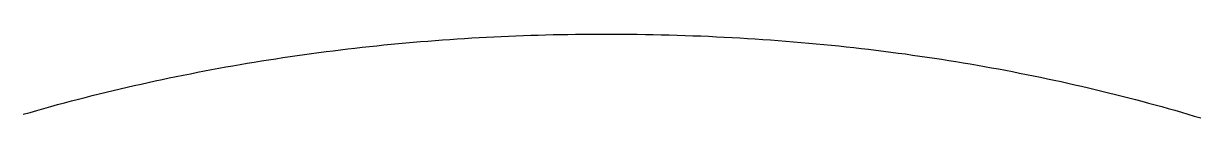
# Model space of a CAD drawing. Extents: x -7.3 to 34, y 0 to 22.
# Drawn here: x 2.53395 to 2.57599, y 0.939 to 0.94202 of the extents above; entities that cross this region are included whole.
import ezdxf

# ---------------------------------------------------------------- set-up
doc = ezdxf.new("R2010")
doc.units = 0
doc.layers.add('SH_Text', color=7, linetype='Continuous')

msp = doc.modelspace()

# ---------------------------------------------------------------- linework, layer by layer
at = {"layer": 'SH_Text'}
for p, q in [((2.551853, 0.941969), (2.552118, 0.941978)), ((2.552118, 0.941978), (2.552384, 0.941986)), ((2.552384, 0.941986), (2.552649, 0.941994)), ((2.552649, 0.941994), (2.552915, 0.942)), ((2.552915, 0.942), (2.553181, 0.942006)), ((2.553181, 0.942006), (2.553447, 0.942011)), ((2.553447, 0.942011), (2.553714, 0.942015)), ((2.553714, 0.942015), (2.553981, 0.942018)), ((2.553981, 0.942018), (2.554247, 0.94202)), ((2.554247, 0.94202), (2.554515, 0.942021)), ((2.554515, 0.942021), (2.554782, 0.942022)), ((2.554782, 0.942022), (2.554815, 0.942022)), ((2.554815, 0.942022), (2.554833, 0.942022)), ((2.554833, 0.942022), (2.554851, 0.942022)), ((2.554851, 0.942022), (2.554923, 0.942022)), ((2.554923, 0.942022), (2.555068, 0.942021)), ((2.555068, 0.942021), (2.555357, 0.94202)), ((2.555357, 0.94202), (2.555645, 0.942018)), ((2.555645, 0.942018), (2.555932, 0.942014)), ((2.555932, 0.942014), (2.556219, 0.94201)), ((2.556219, 0.94201), (2.556505, 0.942004)), ((2.556505, 0.942004), (2.55679, 0.941998)), ((2.55679, 0.941998), (2.557074, 0.941991)), ((2.557074, 0.941991), (2.557358, 0.941983)), ((2.557358, 0.941983), (2.557641, 0.941973)), ((2.557641, 0.941973), (2.557923, 0.941963)), ((2.546081, 0.941546), (2.546341, 0.941574)), ((2.546341, 0.941574), (2.546601, 0.941602)), ((2.546601, 0.941602), (2.546861, 0.941628)), ((2.546861, 0.941628), (2.547122, 0.941654)), ((2.547122, 0.941654), (2.547382, 0.941679)), ((2.547382, 0.941679), (2.547643, 0.941703)), ((2.547643, 0.941703), (2.547905, 0.941726)), ((2.547905, 0.941726), (2.548166, 0.941749)), ((2.548166, 0.941749), (2.548428, 0.94177)), ((2.548428, 0.94177), (2.54869, 0.941791)), ((2.54869, 0.941791), (2.548952, 0.94181)), ((2.548952, 0.94181), (2.549215, 0.941829)), ((2.549215, 0.941829), (2.549478, 0.941847)), ((2.549478, 0.941847), (2.549741, 0.941864)), ((2.549741, 0.941864), (2.550004, 0.94188)), ((2.550004, 0.94188), (2.550267, 0.941895)), ((2.550267, 0.941895), (2.550531, 0.94191)), ((2.550531, 0.94191), (2.550795, 0.941923)), ((2.550795, 0.941923), (2.551059, 0.941936)), ((2.551059, 0.941936), (2.551324, 0.941948)), ((2.551324, 0.941948), (2.551588, 0.941959)), ((2.551588, 0.941959), (2.551853, 0.941969)), ((2.557923, 0.941963), (2.558205, 0.941952)), ((2.558205, 0.941952), (2.558485, 0.94194)), ((2.558485, 0.94194), (2.558765, 0.941927)), ((2.558765, 0.941927), (2.559045, 0.941913)), ((2.559045, 0.941913), (2.559323, 0.941898)), ((2.559323, 0.941898), (2.559601, 0.941883)), ((2.559601, 0.941883), (2.559878, 0.941866)), ((2.559878, 0.941866), (2.560154, 0.941848)), ((2.560154, 0.941848), (2.56043, 0.94183)), ((2.56043, 0.94183), (2.560705, 0.94181)), ((2.560705, 0.94181), (2.560979, 0.94179)), ((2.560979, 0.94179), (2.561252, 0.941768)), ((2.561252, 0.941768), (2.561525, 0.941746)), ((2.561525, 0.941746), (2.561797, 0.941723)), ((2.561797, 0.941723), (2.562068, 0.941699)), ((2.562068, 0.941699), (2.562339, 0.941674)), ((2.562339, 0.941674), (2.562609, 0.941648)), ((2.562609, 0.941648), (2.562878, 0.941621)), ((2.562878, 0.941621), (2.563146, 0.941594)), ((2.563146, 0.941594), (2.563413, 0.941565)), ((2.563413, 0.941565), (2.56368, 0.941536)), ((2.542729, 0.941095), (2.542985, 0.941135)), ((2.542985, 0.941135), (2.543242, 0.941174)), ((2.543242, 0.941174), (2.543499, 0.941212)), ((2.543499, 0.941212), (2.543756, 0.94125)), ((2.543756, 0.94125), (2.544013, 0.941286)), ((2.544013, 0.941286), (2.544271, 0.941322)), ((2.544271, 0.941322), (2.544528, 0.941356)), ((2.544528, 0.941356), (2.544787, 0.94139)), ((2.544787, 0.94139), (2.545045, 0.941423)), ((2.545045, 0.941423), (2.545304, 0.941455)), ((2.545304, 0.941455), (2.545563, 0.941486)), ((2.545563, 0.941486), (2.545822, 0.941516)), ((2.545822, 0.941516), (2.546081, 0.941546)), ((2.56368, 0.941536), (2.563946, 0.941505)), ((2.563946, 0.941505), (2.564212, 0.941474)), ((2.564212, 0.941474), (2.564477, 0.941442)), ((2.564477, 0.941442), (2.56474, 0.941409)), ((2.56474, 0.941409), (2.565004, 0.941375)), ((2.565004, 0.941375), (2.565266, 0.94134)), ((2.565266, 0.94134), (2.565528, 0.941305)), ((2.565528, 0.941305), (2.565789, 0.941268)), ((2.565789, 0.941268), (2.566049, 0.941231)), ((2.566049, 0.941231), (2.566309, 0.941193)), ((2.566309, 0.941193), (2.566568, 0.941154)), ((2.566568, 0.941154), (2.566826, 0.941114)), ((2.540436, 0.940696), (2.540689, 0.940744)), ((2.540689, 0.940744), (2.540943, 0.940791)), ((2.540943, 0.940791), (2.541198, 0.940837)), ((2.541198, 0.940837), (2.541452, 0.940882)), ((2.541452, 0.940882), (2.541707, 0.940927)), ((2.541707, 0.940927), (2.541962, 0.94097)), ((2.541962, 0.94097), (2.542217, 0.941013)), ((2.542217, 0.941013), (2.542473, 0.941054)), ((2.542473, 0.941054), (2.542729, 0.941095)), ((2.566826, 0.941114), (2.567083, 0.941074)), ((2.567083, 0.941074), (2.56734, 0.941032)), ((2.56734, 0.941032), (2.567596, 0.94099)), ((2.567596, 0.94099), (2.567851, 0.940947)), ((2.567851, 0.940947), (2.568106, 0.940902)), ((2.568106, 0.940902), (2.56836, 0.940858)), ((2.56836, 0.940858), (2.568613, 0.940812)), ((2.568613, 0.940812), (2.568865, 0.940765)), ((2.568865, 0.940765), (2.569117, 0.940718)), ((2.569117, 0.940718), (2.569368, 0.94067)), ((2.538417, 0.94028), (2.538668, 0.940335)), ((2.538668, 0.940335), (2.53892, 0.940389)), ((2.53892, 0.940389), (2.539172, 0.940443)), ((2.539172, 0.940443), (2.539424, 0.940495)), ((2.539424, 0.940495), (2.539676, 0.940547)), ((2.539676, 0.940547), (2.539929, 0.940597)), ((2.539929, 0.940597), (2.540182, 0.940647)), ((2.540182, 0.940647), (2.540436, 0.940696)), ((2.569368, 0.94067), (2.569618, 0.940621)), ((2.569618, 0.940621), (2.569868, 0.940571)), ((2.569868, 0.940571), (2.570116, 0.940521)), ((2.570116, 0.940521), (2.570364, 0.940469)), ((2.570364, 0.940469), (2.570612, 0.940417)), ((2.570612, 0.940417), (2.570858, 0.940364)), ((2.570858, 0.940364), (2.571104, 0.940311)), ((2.571104, 0.940311), (2.57135, 0.940256)), ((2.536418, 0.939807), (2.536666, 0.93987)), ((2.536666, 0.93987), (2.536916, 0.939931)), ((2.536916, 0.939931), (2.537165, 0.939991)), ((2.537165, 0.939991), (2.537415, 0.940051)), ((2.537415, 0.940051), (2.537665, 0.94011)), ((2.537665, 0.94011), (2.537915, 0.940167)), ((2.537915, 0.940167), (2.538166, 0.940224)), ((2.538166, 0.940224), (2.538417, 0.94028)), ((2.57135, 0.940256), (2.571594, 0.940201)), ((2.571594, 0.940201), (2.571838, 0.940145)), ((2.571838, 0.940145), (2.572081, 0.940088)), ((2.572081, 0.940088), (2.572323, 0.94003)), ((2.572323, 0.94003), (2.572565, 0.939972)), ((2.572565, 0.939972), (2.572806, 0.939912)), ((2.572806, 0.939912), (2.573046, 0.939852)), ((2.534931, 0.939415), (2.535178, 0.939483)), ((2.535178, 0.939483), (2.535425, 0.939549)), ((2.535425, 0.939549), (2.535673, 0.939615)), ((2.535673, 0.939615), (2.535921, 0.93968)), ((2.535921, 0.93968), (2.536169, 0.939744)), ((2.536169, 0.939744), (2.536418, 0.939807)), ((2.573046, 0.939852), (2.573285, 0.939792)), ((2.573285, 0.939792), (2.573524, 0.93973)), ((2.573524, 0.93973), (2.573762, 0.939668)), ((2.573762, 0.939668), (2.574, 0.939605)), ((2.574, 0.939605), (2.574236, 0.939541)), ((2.574236, 0.939541), (2.574472, 0.939477)), ((2.574472, 0.939477), (2.574707, 0.939411)), ((2.533946, 0.939136), (2.534192, 0.939207)), ((2.534192, 0.939207), (2.534438, 0.939277)), ((2.534438, 0.939277), (2.534684, 0.939347)), ((2.534684, 0.939347), (2.534931, 0.939415)), ((2.574707, 0.939411), (2.574942, 0.939346)), ((2.574942, 0.939346), (2.575176, 0.939279)), ((2.575176, 0.939279), (2.575409, 0.939211)), ((2.575409, 0.939211), (2.575641, 0.939143)), ((2.575641, 0.939143), (2.575873, 0.939074)), ((2.575873, 0.939074), (2.576104, 0.939005))]:
    msp.add_line(p, q, dxfattribs=at)
msp.add_lwpolyline([(2.533946, 0.939136), (2.534192, 0.939207), (2.534438, 0.939277), (2.534684, 0.939347), (2.534931, 0.939415), (2.535178, 0.939483), (2.535425, 0.939549), (2.535673, 0.939615), (2.535921, 0.93968), (2.536169, 0.939744), (2.536418, 0.939807), (2.536666, 0.93987), (2.536916, 0.939931), (2.537165, 0.939991), (2.537415, 0.940051), (2.537665, 0.94011), (2.537915, 0.940167), (2.538166, 0.940224), (2.538417, 0.94028), (2.538668, 0.940335), (2.53892, 0.940389), (2.539172, 0.940443), (2.539424, 0.940495), (2.539676, 0.940547), (2.539929, 0.940597), (2.540182, 0.940647), (2.540436, 0.940696), (2.540689, 0.940744), (2.540943, 0.940791), (2.541198, 0.940837), (2.541452, 0.940882), (2.541707, 0.940927), (2.541962, 0.94097), (2.542217, 0.941013), (2.542473, 0.941054), (2.542729, 0.941095), (2.542985, 0.941135), (2.543242, 0.941174), (2.543499, 0.941212), (2.543756, 0.94125), (2.544013, 0.941286), (2.544271, 0.941322), (2.544528, 0.941356), (2.544787, 0.94139), (2.545045, 0.941423), (2.545304, 0.941455), (2.545563, 0.941486), (2.545822, 0.941516), (2.546081, 0.941546), (2.546341, 0.941574), (2.546601, 0.941602), (2.546861, 0.941628), (2.547122, 0.941654), (2.547382, 0.941679), (2.547643, 0.941703), (2.547905, 0.941726), (2.548166, 0.941749), (2.548428, 0.94177), (2.54869, 0.941791), (2.548952, 0.94181), (2.549215, 0.941829), (2.549478, 0.941847), (2.549741, 0.941864), (2.550004, 0.94188), (2.550267, 0.941895), (2.550531, 0.94191), (2.550795, 0.941923), (2.551059, 0.941936), (2.551324, 0.941948), (2.551588, 0.941959), (2.551853, 0.941969), (2.552118, 0.941978), (2.552384, 0.941986), (2.552649, 0.941994), (2.552915, 0.942), (2.553181, 0.942006), (2.553447, 0.942011), (2.553714, 0.942015), (2.553981, 0.942018), (2.554247, 0.94202), (2.554515, 0.942021), (2.554782, 0.942022), (2.554815, 0.942022), (2.554833, 0.942022), (2.554851, 0.942022), (2.554923, 0.942022), (2.555068, 0.942021), (2.555357, 0.94202), (2.555645, 0.942018), (2.555932, 0.942014), (2.556219, 0.94201), (2.556505, 0.942004), (2.55679, 0.941998), (2.557074, 0.941991), (2.557358, 0.941983), (2.557641, 0.941973), (2.557923, 0.941963), (2.558205, 0.941952), (2.558485, 0.94194), (2.558765, 0.941927), (2.559045, 0.941913), (2.559323, 0.941898), (2.559601, 0.941883), (2.559878, 0.941866), (2.560154, 0.941848), (2.56043, 0.94183), (2.560705, 0.94181), (2.560979, 0.94179), (2.561252, 0.941768), (2.561525, 0.941746), (2.561797, 0.941723), (2.562068, 0.941699), (2.562339, 0.941674), (2.562609, 0.941648), (2.562878, 0.941621), (2.563146, 0.941594), (2.563413, 0.941565), (2.56368, 0.941536), (2.563946, 0.941505), (2.564212, 0.941474), (2.564477, 0.941442), (2.56474, 0.941409), (2.565004, 0.941375), (2.565266, 0.94134), (2.565528, 0.941305), (2.565789, 0.941268), (2.566049, 0.941231), (2.566309, 0.941193), (2.566568, 0.941154), (2.566826, 0.941114), (2.567083, 0.941074), (2.56734, 0.941032), (2.567596, 0.94099), (2.567851, 0.940947), (2.568106, 0.940902), (2.56836, 0.940858), (2.568613, 0.940812), (2.568865, 0.940765), (2.569117, 0.940718), (2.569368, 0.94067), (2.569618, 0.940621), (2.569868, 0.940571), (2.570116, 0.940521), (2.570364, 0.940469), (2.570612, 0.940417), (2.570858, 0.940364), (2.571104, 0.940311), (2.57135, 0.940256), (2.571594, 0.940201), (2.571838, 0.940145), (2.572081, 0.940088), (2.572323, 0.94003), (2.572565, 0.939972), (2.572806, 0.939912), (2.573046, 0.939852), (2.573285, 0.939792), (2.573524, 0.93973), (2.573762, 0.939668), (2.574, 0.939605), (2.574236, 0.939541), (2.574472, 0.939477), (2.574707, 0.939411), (2.574942, 0.939346), (2.575176, 0.939279), (2.575409, 0.939211), (2.575641, 0.939143), (2.575873, 0.939074), (2.576104, 0.939005)], dxfattribs=at)

doc.saveas('drawing.dxf')
